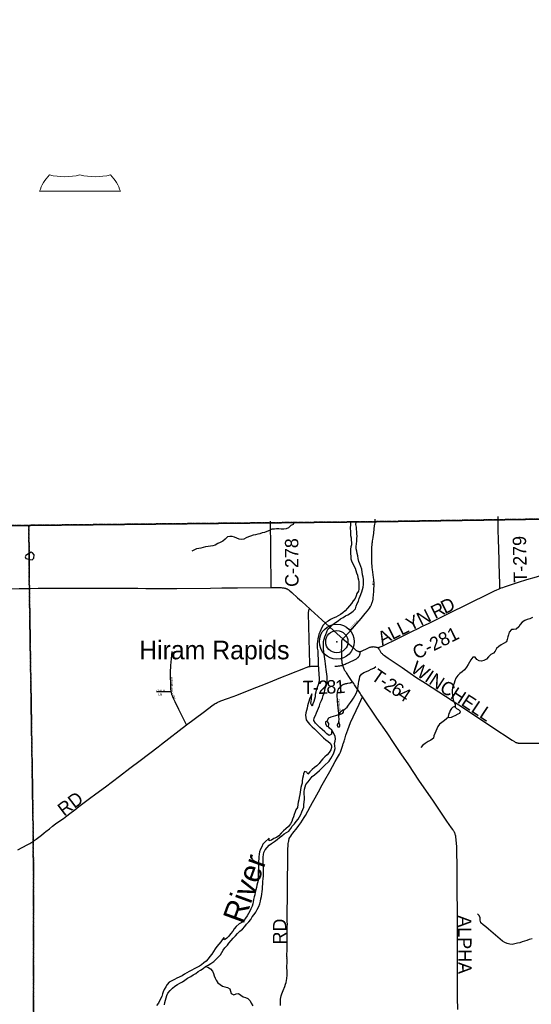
# Model space of a CAD drawing. Header units: feet. Extents: x 2113747 to 29971100, y 960708 to 6252803.
# Tile 210 of 258: x 2327776 to 2339271, y 1211320 to 1233432. Entities that reach past the tile are written whole.
import ezdxf

# ---------------------------------------------------------------- set-up
doc = ezdxf.new("R2010")
doc.units = ezdxf.units.FT
doc.header["$MEASUREMENT"] = 0
doc.linetypes.add('OhDOT_USTN3', pattern=[0.22, 0.165, -0.055])
for name, color, linetype in [('0_Xref', 7, 'Continuous'), ('GM_X_Adjacent_County', 251, 'OhDOT_USTN3'), ('GM_X_County', 251, 'OhDOT_USTN3'), ('GM_X_County_Road', 3, 'Continuous'), ('GM_X_County_Road_Text', 3, 'Continuous'), ('GM_X_Interstate_Shield', 7, 'Continuous'), ('GM_X_Major_River', 5, 'Continuous'), ('GM_X_Major_River_Text', 5, 'Continuous'), ('GM_X_Minor_Lake', 5, 'Continuous'), ('GM_X_Minor_River', 5, 'Continuous'), ('GM_X_State_Shield', 7, 'Continuous'), ('GM_X_Township', 7, 'OhDOT_USTN3'), ('GM_X_Township_Road', 4, 'Continuous'), ('GM_X_Township_Road_Text', 4, 'Continuous'), ('GM_X_Township_Subdivision', 4, 'Continuous'), ('GM_X_Township_Subdivision_Text', 4, 'Continuous'), ('GM_X_Unincorporated', 1, 'Continuous'), ('GM_X_Unincorporated_Location', 2, 'Continuous'), ('GM_X_Unincorporated_Text', 7, 'Continuous')]:
    doc.layers.add(name, color=color, linetype=linetype)
doc.styles.add('Styledgn030', font='dgn030.shx')
doc.styles.add('Styledgn031', font='dgn031.shx')

# ---------------------------------------------------------------- blocks, each defined once
blk = doc.blocks.new('DGN_COMPLEXSHAPE24')
at = {"layer": 'GM_X_Interstate_Shield', "color": 1, "linetype": 'Continuous', "lineweight": 0}
for p, q in [((2238977, 1223843), (2238977, 1223843)), ((2239662, 1223843), (2239662, 1223843)), ((2240347, 1223843), (2240347, 1223843)), ((2240569, 1223476), (2238756, 1223476)), ((2238756, 1223476), (2238756, 1223476))]:
    blk.add_line(p, q, dxfattribs=at)
for centre, start_param, end_param in [((2239897, 1223261), 2.47259, 2.911027), ((2239320, 1224740), 4.415841, 5.008937), ((2240005, 1224740), 4.415841, 5.008937), ((2239428, 1223261), 0.230566, 0.669003)]:
    blk.add_ellipse(centre, major_axis=(1172, 0), ratio=0.8, start_param=start_param, end_param=end_param, dxfattribs=at)
blk = doc.blocks.new('M1-H5_310')
at = {"layer": 'GM_X_State_Shield', "color": 7, "linetype": 'Continuous', "lineweight": 13}
blk.add_blockref('DGN_COMPLEXSHAPE24', (-2252129, -1112943), dxfattribs=at)
blk = doc.blocks.new('Unicorp37')
at = {"layer": 'GM_X_Unincorporated'}
for radius in [393, 249]:
    blk.add_circle((0, 0), radius, dxfattribs=at)
blk = doc.blocks.new('POR')
at = {"layer": 'GM_X_Adjacent_County', "flags": 128}
blk.add_lwpolyline([(2351052, 1329594), (2350879, 1334708), (2350792, 1338454), (2350668, 1343782), (2350610, 1346277), (2350532, 1349652), (2350399, 1355339), (2350380, 1356156), (2355988, 1356270), (2362156, 1356413), (2364414, 1356333), (2367820, 1356544), (2373683, 1356692), (2373929, 1356688), (2374041, 1356698), (2374297, 1356706), (2374557, 1356715), (2374611, 1356721), (2377535, 1356798), (2377674, 1350903), (2377693, 1350175), (2377735, 1349029), (2377727, 1347899), (2377725, 1347726), (2377787, 1343505), (2377836, 1339123), (2378017, 1330260), (2378023, 1327034), (2378033, 1326391), (2378043, 1325696), (2378197, 1317523), (2378303, 1312083), (2378402, 1304573), (2378434, 1301944), (2378438, 1301599), (2378501, 1296323), (2378561, 1291324), (2378588, 1289004), (2378621, 1286248), (2378649, 1283902), (2378676, 1281682), (2378707, 1279034), (2378754, 1276290), (2378873, 1270911), (2378866, 1269735), (2378972, 1263471), (2379228, 1251500), (2379253, 1249553), (2379296, 1246319), (2379404, 1237933), (2379428, 1236058), (2379498, 1231510), (2379605, 1226364), (2379690, 1223029), (2374472, 1222924), (2372194, 1222881), (2369645, 1222836), (2365829, 1222755), (2364180, 1222723), (2358764, 1222568), (2356858, 1222526), (2353397, 1222451), (2350843, 1222395), (2349300, 1222361), (2344324, 1222288), (2343737, 1222286), (2341239, 1222245), (2338510, 1222201), (2335682, 1222157), (2333341, 1222133), (2327982, 1222076), (2326584, 1222061), (2319071, 1221920), (2315600, 1221874), (2313088, 1221841), (2308426, 1221766), (2303374, 1221676), (2299175, 1221609), (2298613, 1221605), (2295595, 1221591), (2294724, 1221588), (2291838, 1221592), (2289133, 1221589), (2288155, 1221588), (2287634, 1221587), (2287284, 1221586), (2279436, 1221567), (2276584, 1221584), (2274226, 1221624), (2272941, 1221646), (2272892, 1224958), (2272866, 1226650), (2272826, 1229297), (2272742, 1235619), (2272726, 1236335), (2272653, 1239712), (2272622, 1242715), (2272608, 1245574), (2272603, 1246466), (2272594, 1248305), (2272592, 1248752), (2272590, 1249141), (2272589, 1249331), (2273862, 1249362), (2276805, 1249432), (2277390, 1249446), (2277328, 1250381), (2277211, 1252110), (2277171, 1252707), (2276903, 1256950), (2274507, 1256901), (2272767, 1256889), (2272604, 1256898), (2272557, 1259612), (2272556, 1260536), (2272556, 1262103), (2272569, 1262896), (2272555, 1264930), (2272507, 1273183), (2272471, 1276565), (2272465, 1277200), (2272455, 1278617), (2272446, 1280038), (2272428, 1282835), (2272420, 1284105), (2272413, 1285151), (2272362, 1289611), (2272348, 1290511), (2272340, 1292585), (2272240, 1297398), (2272203, 1299771), (2272161, 1302392), (2279883, 1302541), (2283687, 1302615), (2294075, 1302763), (2295568, 1302772), (2298199, 1302788), (2298196, 1305189), (2298196, 1305529), (2298188, 1311966), (2298187, 1312321), (2298208, 1319400), (2298174, 1322862), (2298177, 1328362), (2298177, 1328633), (2299094, 1328650), (2302358, 1328712), (2307027, 1328846), (2308136, 1328857), (2310412, 1328865), (2312316, 1328941), (2312728, 1328943), (2313244, 1328952), (2315940, 1328993), (2319296, 1329027), (2324555, 1329127), (2326471, 1329162), (2329806, 1329195), (2329825, 1329214), (2329835, 1329221), (2329851, 1329224), (2329869, 1329225), (2330942, 1329244), (2332564, 1329274), (2338225, 1329379), (2338797, 1329389), (2339341, 1329399), (2340797, 1329426), (2342861, 1329465), (2347906, 1329546), (2351052, 1329594)], dxfattribs=at)
at = {"layer": 'GM_X_County', "flags": 128}
blk.add_lwpolyline([(2353397, 1222451), (2356858, 1222526), (2358764, 1222568), (2364180, 1222723), (2365829, 1222755), (2369645, 1222836), (2372194, 1222881), (2374472, 1222924), (2379690, 1223029), (2379735, 1219826), (2379742, 1219374), (2379833, 1216178), (2380014, 1209139), (2380003, 1203413), (2380022, 1202249), (2380179, 1195356), (2380181, 1194352), (2380359, 1187412), (2380412, 1186569), (2380419, 1184193), (2380463, 1181823), (2380682, 1170163), (2380746, 1166807), (2380771, 1165044), (2380824, 1161382), (2380824, 1161039), (2380878, 1157552), (2380892, 1156694), (2381026, 1152330), (2381034, 1152023), (2381158, 1145150), (2381235, 1140057), (2381269, 1137568), (2381334, 1132856), (2381336, 1132676), (2381343, 1132210), (2381380, 1130882), (2381388, 1130504), (2381409, 1129491), (2381422, 1128859), (2381524, 1123853), (2381544, 1122872), (2381624, 1118858), (2381679, 1116097), (2382044, 1104151), (2382074, 1096083), (2382125, 1091787), (2380307, 1091766), (2379221, 1091753), (2378988, 1091751), (2374063, 1091696), (2368829, 1091637), (2365146, 1091594), (2364291, 1091584), (2363494, 1091575), (2360811, 1091544), (2360599, 1091542), (2358848, 1091522), (2355371, 1091477), (2352195, 1091435), (2348514, 1091386), (2345661, 1091348), (2342697, 1091308), (2341799, 1091296), (2335157, 1091206), (2333216, 1091180), (2331837, 1091161), (2328725, 1091118), (2328615, 1091117), (2326938, 1091094), (2326732, 1091091), (2324108, 1091056), (2318107, 1090974), (2313863, 1090917), (2307056, 1090903), (2301402, 1090840), (2299895, 1090831), (2299145, 1090827), (2298147, 1090820), (2294565, 1090800), (2294190, 1090795), (2291695, 1090779), (2287536, 1090733), (2283974, 1090692), (2281184, 1090660), (2280571, 1090646), (2279737, 1090638), (2276111, 1090564), (2275965, 1090561), (2275354, 1090544), (2275300, 1090545), (2274067, 1090515), (2274049, 1092053), (2274045, 1093010), (2274019, 1094549), (2274003, 1096382), (2273944, 1101977), (2273923, 1103969), (2273928, 1105260), (2273895, 1107881), (2273890, 1108659), (2273892, 1109492), (2273890, 1109708), (2273889, 1109866), (2273885, 1110318), (2273884, 1110420), (2273881, 1110748), (2273878, 1111173), (2273872, 1111794), (2273868, 1112294), (2273861, 1113069), (2273860, 1113281), (2273857, 1113575), (2273857, 1113636), (2273852, 1114201), (2273851, 1114281), (2273848, 1114656), (2273845, 1115019), (2273878, 1116829), (2273877, 1118817), (2273859, 1119170), (2273866, 1121327), (2273809, 1124393), (2273800, 1125028), (2273794, 1125938), (2273794, 1126045), (2273791, 1126395), (2273784, 1127599), (2273782, 1127896), (2273782, 1128013), (2273776, 1128908), (2273762, 1131307), (2273735, 1134958), (2273727, 1137672), (2273708, 1143906), (2273707, 1144117), (2273652, 1147706), (2273648, 1148193), (2273645, 1148717), (2273636, 1149823), (2273632, 1150488), (2273596, 1155295), (2273585, 1158808), (2273560, 1160546), (2273539, 1163372), (2273486, 1167056), (2273465, 1168621), (2273462, 1168895), (2273426, 1173044), (2273428, 1173104), (2273415, 1174720), (2273392, 1176176), (2273394, 1176620), (2273384, 1177023), (2273358, 1177776), (2273351, 1179125), (2273359, 1179654), (2273321, 1182083), (2273216, 1187364), (2273164, 1190519), (2273176, 1191453), (2273228, 1192712), (2273152, 1195400), (2273193, 1198453), (2273071, 1206556), (2272991, 1215563), (2272975, 1216501), (2272977, 1217406), (2272968, 1218487), (2272962, 1219225), (2272959, 1219527), (2272955, 1219996), (2272952, 1220381), (2272949, 1220734), (2272946, 1221095), (2272941, 1221646), (2274226, 1221624), (2276584, 1221584), (2279436, 1221567), (2287284, 1221586), (2287634, 1221587), (2288155, 1221588), (2289133, 1221589), (2291838, 1221592), (2294724, 1221588), (2295595, 1221591), (2298613, 1221605), (2299175, 1221609), (2303374, 1221676), (2308426, 1221766), (2313088, 1221841), (2315600, 1221874), (2319071, 1221920), (2326584, 1222061), (2327982, 1222076), (2333341, 1222133), (2335682, 1222157), (2338510, 1222201), (2341239, 1222245), (2343737, 1222286), (2344324, 1222288), (2349300, 1222361), (2350843, 1222395), (2353397, 1222451)], dxfattribs=at)
at = {"layer": 'GM_X_County_Road', "flags": 128}
for points in [[(2333426, 1220681), (2333426, 1220700), (2333423, 1220919), (2333419, 1221276), (2333417, 1221495), (2333416, 1221739), (2333413, 1221990), (2333410, 1222168)], [(2338564, 1220659), (2338595, 1220672), (2338628, 1220684), (2338671, 1220697), (2338984, 1220797), (2339172, 1220857), (2339385, 1220922), (2339654, 1221008), (2340019, 1221124), (2340100, 1221150), (2340874, 1221397), (2341252, 1221520)], [(2326334, 1220631), (2326368, 1220632), (2326675, 1220637), (2327472, 1220650), (2327761, 1220658), (2327993, 1220660)], [(2327993, 1220660), (2328191, 1220663), (2328308, 1220663), (2328413, 1220662), (2328597, 1220663), (2328796, 1220663), (2329448, 1220664), (2329630, 1220664), (2330106, 1220663), (2330350, 1220662), (2330428, 1220662), (2330611, 1220661), (2331304, 1220661), (2332065, 1220667), (2332320, 1220670), (2332668, 1220673), (2333426, 1220681)], [(2333426, 1220681), (2333589, 1220679), (2333628, 1220678), (2333650, 1220678), (2333671, 1220676), (2333683, 1220675), (2333697, 1220673), (2333712, 1220671), (2333724, 1220668), (2333733, 1220666), (2333740, 1220664), (2333749, 1220662), (2333759, 1220658), (2333767, 1220656), (2333771, 1220654), (2333780, 1220650), (2333784, 1220648), (2333792, 1220644), (2333798, 1220641), (2333802, 1220638), (2333810, 1220633), (2333817, 1220628), (2333830, 1220618), (2333847, 1220605), (2333890, 1220567), (2334020, 1220450), (2334107, 1220370), (2334219, 1220269), (2334288, 1220207)], [(2335830, 1219334), (2335837, 1219334), (2335843, 1219335), (2335849, 1219337), (2335860, 1219340), (2335874, 1219345), (2335894, 1219353), (2335922, 1219365), (2335950, 1219378), (2335998, 1219401), (2336215, 1219507), (2336315, 1219556), (2336613, 1219705), (2336717, 1219755), (2336826, 1219809), (2336976, 1219883), (2337588, 1220183), (2337673, 1220226), (2337835, 1220306), (2338338, 1220553), (2338445, 1220604), (2338496, 1220629), (2338533, 1220646), (2338564, 1220659)], [(2334288, 1220207), (2334318, 1220179), (2334565, 1219956), (2334905, 1219642), (2335037, 1219530)], [(2335033, 1218938), (2335028, 1218958), (2335024, 1218981), (2335020, 1219005), (2335018, 1219025), (2335016, 1219045), (2335016, 1219055), (2335015, 1219075), (2335010, 1219211), (2335010, 1219246), (2335009, 1219280), (2335010, 1219327), (2335014, 1219450), (2335014, 1219462), (2335015, 1219473), (2335016, 1219481), (2335017, 1219488), (2335018, 1219493), (2335019, 1219498), (2335021, 1219504), (2335022, 1219508), (2335025, 1219514), (2335027, 1219517), (2335028, 1219519), (2335030, 1219522), (2335034, 1219526), (2335037, 1219530)], [(2335037, 1219530), (2335117, 1219459), (2335272, 1219323), (2335295, 1219303), (2335311, 1219289), (2335321, 1219282), (2335331, 1219274), (2335341, 1219268), (2335353, 1219261), (2335360, 1219257), (2335370, 1219252), (2335382, 1219248), (2335387, 1219246), (2335394, 1219245), (2335401, 1219244), (2335406, 1219243), (2335409, 1219243), (2335413, 1219243), (2335416, 1219243), (2335419, 1219243), (2335422, 1219243), (2335427, 1219243)], [(2335427, 1219243), (2335433, 1219244), (2335436, 1219245), (2335439, 1219246), (2335444, 1219247), (2335455, 1219251), (2335468, 1219257), (2335485, 1219264), (2335501, 1219272), (2335518, 1219280), (2335536, 1219288), (2335596, 1219317), (2335628, 1219331), (2335643, 1219337), (2335656, 1219341), (2335669, 1219345), (2335677, 1219347), (2335683, 1219349), (2335690, 1219350), (2335696, 1219351), (2335702, 1219351), (2335709, 1219351), (2335717, 1219352), (2335729, 1219351), (2335744, 1219350), (2335755, 1219349), (2335766, 1219347), (2335776, 1219344), (2335797, 1219338), (2335806, 1219336), (2335814, 1219334), (2335822, 1219334), (2335830, 1219334)], [(2335254, 1218559), (2335249, 1218567), (2335184, 1218660), (2335115, 1218763), (2335109, 1218771), (2335101, 1218784), (2335090, 1218803), (2335083, 1218815), (2335077, 1218826), (2335072, 1218835), (2335066, 1218848), (2335057, 1218870), (2335049, 1218889), (2335045, 1218898), (2335040, 1218913), (2335033, 1218938)], [(2335478, 1218222), (2335442, 1218280), (2335424, 1218308), (2335301, 1218493), (2335280, 1218522), (2335254, 1218559)], [(2333638, 1211290), (2333637, 1211384), (2333639, 1211439), (2333643, 1211475), (2333651, 1211509), (2333666, 1211555), (2333694, 1211628), (2333733, 1211722), (2333751, 1211772), (2333763, 1211813), (2333772, 1211855), (2333777, 1211901), (2333782, 1211974), (2333783, 1212046), (2333781, 1212160), (2333782, 1212270), (2333782, 1212308), (2333782, 1212334), (2333781, 1212353), (2333782, 1212379), (2333781, 1212388), (2333780, 1212407), (2333780, 1212423), (2333783, 1212541), (2333783, 1212652), (2333783, 1212695), (2333783, 1212721), (2333783, 1212737), (2333784, 1212806), (2333785, 1212846), (2333785, 1212878), (2333785, 1212904), (2333785, 1212912), (2333784, 1212940), (2333784, 1212946), (2333785, 1212953), (2333787, 1212979), (2333787, 1213025), (2333788, 1213067), (2333790, 1213116), (2333787, 1213179), (2333786, 1213201), (2333786, 1213234), (2333787, 1213254), (2333786, 1213283), (2333787, 1213306), (2333788, 1213375), (2333787, 1213457), (2333790, 1213660), (2333790, 1213689), (2333790, 1213697), (2333790, 1213710), (2333791, 1213733), (2333793, 1213834), (2333793, 1213897), (2333793, 1213939), (2333793, 1213959), (2333794, 1214001), (2333796, 1214122), (2333796, 1214201), (2333796, 1214280), (2333796, 1214296), (2333797, 1214335), (2333797, 1214351), (2333797, 1214403), (2333797, 1214409), (2333798, 1214437), (2333798, 1214462), (2333799, 1214465), (2333799, 1214478), (2333799, 1214496), (2333799, 1214509), (2333799, 1214535), (2333799, 1214581), (2333799, 1214613), (2333799, 1214636), (2333801, 1214715), (2333803, 1214777), (2333803, 1214810), (2333805, 1214879), (2333809, 1214924), (2333817, 1214972), (2333819, 1214985), (2333820, 1214991), (2333825, 1215013), (2333827, 1215025), (2333832, 1215042), (2333843, 1215064), (2333864, 1215097), (2333888, 1215131), (2333914, 1215164), (2333943, 1215200), (2333980, 1215246), (2334031, 1215313), (2334048, 1215337), (2334090, 1215396), (2334169, 1215516), (2334196, 1215560), (2334253, 1215660), (2334311, 1215767), (2334357, 1215850), (2334415, 1215957), (2334488, 1216093), (2334575, 1216251), (2334633, 1216354), (2334742, 1216548), (2334866, 1216772), (2334918, 1216863), (2334960, 1216937), (2334980, 1216979), (2334999, 1217028), (2335021, 1217097), (2335029, 1217118), (2335035, 1217137), (2335047, 1217174), (2335051, 1217186), (2335064, 1217230), (2335073, 1217257), (2335079, 1217276), (2335107, 1217361), (2335147, 1217481), (2335176, 1217566), (2335210, 1217647), (2335270, 1217776), (2335404, 1218058), (2335478, 1218222)]]:
    blk.add_lwpolyline(points, dxfattribs=at)
at = {"layer": 'GM_X_Major_River'}
blk.add_line((2335333, 1222156), (2335205, 1222155), dxfattribs=at)
at = {"layer": 'GM_X_Major_River', "flags": 128}
for points in [[(2335205, 1222155), (2335207, 1222110), (2335203, 1222001), (2335207, 1221951), (2335210, 1221901), (2335208, 1221851), (2335220, 1221797), (2335222, 1221744), (2335227, 1221692), (2335229, 1221642), (2335217, 1221590), (2335211, 1221538), (2335209, 1221487), (2335210, 1221435), (2335214, 1221381), (2335216, 1221327), (2335230, 1221277), (2335255, 1221227), (2335311, 1221115), (2335328, 1221063), (2335346, 1221010), (2335362, 1220960), (2335374, 1220906), (2335389, 1220856), (2335399, 1220806), (2335397, 1220754), (2335393, 1220700), (2335392, 1220645), (2335386, 1220595), (2335354, 1220543), (2335338, 1220493), (2335314, 1220434), (2335269, 1220378), (2335231, 1220323), (2335185, 1220265), (2335143, 1220213), (2335091, 1220160), (2335035, 1220108), (2334983, 1220073), (2334931, 1220043), (2334879, 1220017), (2334821, 1219992), (2334761, 1219964), (2334710, 1219927), (2334652, 1219891), (2334594, 1219838), (2334564, 1219784), (2334542, 1219732), (2334516, 1219680), (2334498, 1219629), (2334489, 1219577), (2334473, 1219525), (2334467, 1219471), (2334457, 1219420), (2334458, 1219368), (2334461, 1219321), (2334472, 1219256), (2334474, 1219198), (2334473, 1219145), (2334483, 1219093), (2334479, 1219039), (2334479, 1218983), (2334484, 1218933), (2334488, 1218871), (2334492, 1218814), (2334496, 1218764), (2334499, 1218712), (2334503, 1218658), (2334501, 1218596), (2334493, 1218545), (2334480, 1218495), (2334460, 1218435), (2334440, 1218379), (2334430, 1218328), (2334418, 1218276), (2334411, 1218226), (2334397, 1218172), (2334381, 1218121), (2334361, 1218071), (2334348, 1218019), (2334319, 1218075), (2334323, 1218125), (2334329, 1218175), (2334337, 1218291), (2334287, 1218175), (2334271, 1218123), (2334257, 1218073), (2334245, 1218022), (2334234, 1217972), (2334216, 1217920), (2334202, 1217866), (2334196, 1217811), (2334202, 1217759), (2334215, 1217709), (2334249, 1217653), (2334293, 1217601), (2334346, 1217551), (2334396, 1217505), (2334446, 1217461), (2334499, 1217406), (2334551, 1217360)], [(2335503, 1220808), (2335503, 1220861), (2335495, 1220913), (2335480, 1220967), (2335460, 1221091), (2335441, 1221149), (2335415, 1221209), (2335393, 1221264), (2335378, 1221332), (2335370, 1221390), (2335360, 1221444), (2335350, 1221496), (2335339, 1221546), (2335335, 1221602), (2335345, 1221663), (2335349, 1221723), (2335350, 1221781), (2335356, 1221831), (2335354, 1221884), (2335352, 1221934), (2335343, 1221988), (2335345, 1222038), (2335331, 1222094), (2335333, 1222144), (2335333, 1222156)], [(2334096, 1215583), (2334118, 1215642), (2334138, 1215694), (2334158, 1215748), (2334163, 1215804), (2334167, 1215863), (2334175, 1215929), (2334171, 1215983), (2334164, 1216039), (2334170, 1216091), (2334176, 1216148), (2334192, 1216204), (2334205, 1216256), (2334259, 1216319), (2334303, 1216375), (2334345, 1216433), (2334397, 1216476), (2334508, 1216573), (2334566, 1216625), (2334618, 1216672), (2334726, 1216781), (2334770, 1216837), (2334800, 1216893), (2334823, 1216948), (2334849, 1217010), (2334863, 1217062), (2334855, 1217124), (2334850, 1217174), (2334862, 1217229), (2334868, 1217281), (2334860, 1217331), (2334824, 1217419), (2334792, 1217476), (2334781, 1217433), (2334783, 1217383), (2334729, 1217359), (2334679, 1217394), (2334629, 1217438), (2334574, 1217488), (2334522, 1217538), (2334472, 1217582), (2334425, 1217636), (2334385, 1217692), (2334395, 1217752), (2334423, 1217809), (2334444, 1217865), (2334464, 1217915), (2334490, 1217969), (2334510, 1218026), (2334526, 1218080), (2334553, 1218142), (2334577, 1218197), (2334595, 1218253), (2334613, 1218311), (2334631, 1218364), (2334642, 1218420), (2334664, 1218470), (2334680, 1218524), (2334684, 1218577), (2334685, 1218629), (2334683, 1218679), (2334673, 1218737), (2334667, 1218787), (2334658, 1218841), (2334656, 1218900), (2334648, 1218966), (2334642, 1219026), (2334635, 1219082), (2334623, 1219132), (2334613, 1219184), (2334606, 1219240), (2334604, 1219299), (2334602, 1219353), (2334600, 1219411), (2334605, 1219469), (2334615, 1219519), (2334629, 1219574), (2334651, 1219628), (2334673, 1219684), (2334698, 1219743), (2334758, 1219795), (2334814, 1219848), (2334870, 1219896), (2334928, 1219933), (2334986, 1219973), (2335042, 1220009), (2335094, 1220044), (2335150, 1220070), (2335210, 1220105), (2335268, 1220147), (2335318, 1220199), (2335339, 1220258), (2335357, 1220318), (2335385, 1220376), (2335405, 1220431), (2335424, 1220487), (2335464, 1220582), (2335476, 1220634), (2335492, 1220690), (2335503, 1220748), (2335503, 1220808)], [(2334551, 1217360), (2334601, 1217308), (2334652, 1217260), (2334704, 1217224), (2334754, 1217186), (2334780, 1217134), (2334783, 1217084), (2334767, 1217032), (2334727, 1216975), (2334685, 1216925), (2334635, 1216874), (2334583, 1216830), (2334542, 1216780), (2334506, 1216729), (2334454, 1216679), (2334402, 1216640), (2334350, 1216594), (2334296, 1216538), (2334250, 1216485), (2334226, 1216535), (2334176, 1216545), (2334152, 1216495), (2334144, 1216442), (2334133, 1216392), (2334121, 1216340), (2334119, 1216290), (2334111, 1216240), (2334093, 1216187), (2334084, 1216137), (2334078, 1216085), (2334072, 1216031), (2334058, 1215962), (2334045, 1215912), (2334033, 1215858), (2334023, 1215808), (2334019, 1215743), (2333982, 1215689), (2333968, 1215639), (2333946, 1215584), (2333926, 1215532), (2333908, 1215476), (2333893, 1215426), (2333861, 1215371), (2333813, 1215315), (2333757, 1215264), (2333705, 1215216), (2333649, 1215164), (2333597, 1215107), (2333544, 1215069), (2333486, 1215040), (2333434, 1215006), (2333384, 1214994), (2333378, 1215053), (2333281, 1214965), (2333242, 1214913), (2333214, 1214858), (2333186, 1214802), (2333166, 1214744), (2333157, 1214689), (2333151, 1214635), (2333147, 1214585), (2333143, 1214531), (2333137, 1214479), (2333138, 1214424), (2333138, 1214372), (2333134, 1214320), (2333135, 1214212), (2333131, 1214157), (2333137, 1214103), (2333121, 1214047), (2333106, 1213993), (2333098, 1213943), (2333082, 1213888), (2333070, 1213836), (2333059, 1213782), (2333041, 1213730), (2333027, 1213675), (2333021, 1213625), (2333011, 1213573), (2332998, 1213521), (2332970, 1213464), (2332950, 1213410), (2332916, 1213358), (2332884, 1213307), (2332849, 1213255), (2332819, 1213203), (2332765, 1213160), (2332709, 1213126), (2332643, 1213067), (2332591, 1213013), (2332561, 1212963), (2332510, 1212906), (2332476, 1212854), (2332432, 1212803), (2332380, 1212765), (2332366, 1212823), (2332294, 1212720), (2332250, 1212668), (2332208, 1212618), (2332168, 1212565), (2332133, 1212509)], [(2331030, 1211307), (2331040, 1211360), (2331052, 1211412), (2331067, 1211466), (2331085, 1211516), (2331107, 1211569), (2331159, 1211631), (2331211, 1211683), (2331263, 1211724), (2331318, 1211762), (2331376, 1211797), (2331430, 1211827), (2331484, 1211863), (2331548, 1211906), (2331622, 1211948), (2331674, 1211983), (2331730, 1212015), (2331786, 1212054), (2331840, 1212090), (2331898, 1212128), (2331954, 1212167), (2332014, 1212199), (2332074, 1212238), (2332136, 1212282), (2332190, 1212331), (2332245, 1212383), (2332287, 1212433), (2332319, 1212486), (2332349, 1212536), (2332387, 1212588), (2332441, 1212645), (2332474, 1212695), (2332524, 1212752), (2332572, 1212804), (2332624, 1212859), (2332670, 1212911), (2332724, 1212963), (2332778, 1213006), (2332831, 1213068), (2332871, 1213121), (2332921, 1213171), (2332967, 1213226), (2333001, 1213286), (2333041, 1213338), (2333080, 1213393), (2333114, 1213451), (2333148, 1213513), (2333174, 1213576), (2333187, 1213638), (2333195, 1213690), (2333205, 1213740), (2333213, 1213797), (2333223, 1213853), (2333228, 1213909), (2333234, 1213959), (2333236, 1214022), (2333238, 1214078), (2333243, 1214140), (2333251, 1214206), (2333253, 1214256), (2333250, 1214309), (2333250, 1214419), (2333248, 1214473), (2333243, 1214525), (2333243, 1214628), (2333251, 1214682), (2333263, 1214732), (2333290, 1214786), (2333336, 1214845), (2333378, 1214895), (2333432, 1214932), (2333500, 1214976), (2333562, 1215019), (2333614, 1215065), (2333668, 1215107), (2333719, 1215150), (2333771, 1215178), (2333823, 1215211), (2333871, 1215267), (2333899, 1215317), (2333949, 1215370), (2333991, 1215426), (2334029, 1215477), (2334064, 1215529), (2334096, 1215583)], [(2332133, 1212509), (2332089, 1212444), (2332047, 1212394), (2332007, 1212340), (2331967, 1212289), (2331915, 1212249), (2331864, 1212207), (2331812, 1212176), (2331754, 1212146), (2331694, 1212115), (2331640, 1212089), (2331586, 1212057), (2331534, 1212026), (2331478, 1211996), (2331424, 1211963), (2331308, 1211905), (2331252, 1211878), (2331196, 1211850), (2331134, 1211816), (2331086, 1211763), (2331058, 1211711), (2331020, 1211654), (2331001, 1211604), (2330985, 1211552), (2330967, 1211498), (2330919, 1211397), (2330896, 1211345), (2330852, 1211292)]]:
    blk.add_lwpolyline(points, dxfattribs=at)
at = {"layer": 'GM_X_Minor_Lake'}
for p, q in [((2328008, 1221308), (2328054, 1221304)), ((2337639, 1217930), (2337594, 1217957)), ((2335007, 1217845), (2335036, 1217856)), ((2334650, 1217616), (2334678, 1217565))]:
    blk.add_line(p, q, dxfattribs=at)
at = {"layer": 'GM_X_Minor_Lake', "flags": 128}
for points in [[(2328054, 1221304), (2328092, 1221340), (2328098, 1221413), (2328065, 1221461), (2328031, 1221477), (2327911, 1221402), (2327899, 1221367), (2327912, 1221331), (2327948, 1221324), (2328008, 1221308)], [(2335036, 1217856), (2335054, 1217882), (2335057, 1217932), (2335033, 1217926), (2334999, 1217898), (2334979, 1217880), (2334950, 1217847), (2334948, 1217827), (2334966, 1217827), (2334998, 1217840), (2335007, 1217845)], [(2337594, 1217957), (2337584, 1217967), (2337550, 1217997), (2337528, 1218001), (2337502, 1217985), (2337474, 1217960), (2337448, 1217920), (2337430, 1217876), (2337418, 1217848), (2337399, 1217787), (2337409, 1217765), (2337443, 1217762), (2337475, 1217772), (2337521, 1217788), (2337561, 1217806), (2337625, 1217845), (2337663, 1217861), (2337679, 1217895), (2337659, 1217919), (2337639, 1217930)], [(2334678, 1217565), (2334696, 1217559), (2334714, 1217567), (2334724, 1217599), (2334718, 1217625), (2334700, 1217657), (2334680, 1217673), (2334648, 1217661), (2334644, 1217641), (2334650, 1217616)]]:
    blk.add_lwpolyline(points, dxfattribs=at)
at = {"layer": 'GM_X_Minor_River', "flags": 128}
for points in [[(2333946, 1222147), (2333918, 1222097), (2333864, 1222071), (2333812, 1222024), (2333760, 1221996), (2333708, 1221988), (2333654, 1221987), (2333600, 1221995), (2333548, 1221995), (2333498, 1221993), (2333442, 1221988), (2333390, 1221960), (2333332, 1221935), (2333278, 1221919), (2333226, 1221907), (2333174, 1221889), (2333123, 1221876), (2333071, 1221860), (2333019, 1221852), (2332965, 1221835), (2332913, 1221821), (2332861, 1221795), (2332809, 1221764), (2332757, 1221756), (2332707, 1221768), (2332655, 1221790), (2332605, 1221813), (2332551, 1221827), (2332498, 1221829), (2332448, 1221817), (2332393, 1221768), (2332339, 1221724), (2332281, 1221689), (2332225, 1221669), (2332169, 1221632), (2332117, 1221616), (2332063, 1221606), (2332007, 1221600), (2331952, 1221593), (2331900, 1221577), (2331848, 1221567), (2331798, 1221554), (2331746, 1221546), (2331692, 1221520), (2331640, 1221495)], [(2339296, 1220003), (2339236, 1219976), (2339176, 1219958), (2339122, 1219938), (2339062, 1219901), (2339017, 1219851), (2338987, 1219796), (2338933, 1219744), (2338873, 1219738), (2338823, 1219735), (2338771, 1219675), (2338755, 1219621), (2338741, 1219570), (2338731, 1219514), (2338712, 1219460), (2338648, 1219421), (2338594, 1219395), (2338540, 1219359), (2338492, 1219308), (2338462, 1219252), (2338418, 1219202), (2338362, 1219173), (2338308, 1219125), (2338267, 1219072), (2338207, 1219040), (2338151, 1219026), (2338100, 1219031), (2338050, 1219065), (2338012, 1219117), (2337958, 1219113), (2337914, 1219058), (2337882, 1219006), (2337850, 1218948), (2337816, 1218891), (2337769, 1218835), (2337717, 1218789), (2337665, 1218752), (2337617, 1218702), (2337575, 1218647), (2337553, 1218587), (2337534, 1218535), (2337516, 1218478), (2337502, 1218428), (2337494, 1218378), (2337496, 1218320), (2337501, 1218264), (2337505, 1218213), (2337517, 1218161)], [(2335057, 1217932), (2335131, 1217991), (2335165, 1218041), (2335209, 1218096), (2335245, 1218148), (2335279, 1218198), (2335334, 1218299), (2335356, 1218357), (2335372, 1218411), (2335384, 1218462), (2335385, 1218516), (2335395, 1218574), (2335407, 1218628), (2335421, 1218685), (2335456, 1218737), (2335510, 1218769), (2335568, 1218794), (2335620, 1218820), (2335674, 1218846), (2335730, 1218869), (2335774, 1218903)], [(2337517, 1218161), (2337533, 1218111), (2337556, 1218061), (2337560, 1217989)], [(2334680, 1217673), (2334719, 1217752), (2334771, 1217778), (2334824, 1217790), (2334878, 1217805), (2334948, 1217827)], [(2337409, 1217765), (2337317, 1217693), (2337261, 1217648), (2337209, 1217610), (2337173, 1217560), (2337145, 1217507), (2337122, 1217457), (2337102, 1217405), (2337084, 1217350), (2337070, 1217300), (2337012, 1217252), (2336952, 1217219), (2336888, 1217175), (2336835, 1217138), (2336785, 1217088)], [(2334792, 1217476), (2334733, 1217523), (2334705, 1217563)], [(2339288, 1212792), (2339225, 1212774), (2339173, 1212755), (2339121, 1212735), (2339067, 1212721), (2339011, 1212702), (2338957, 1212696), (2338899, 1212676), (2338843, 1212663), (2338789, 1212669), (2338731, 1212687), (2338677, 1212711), (2338626, 1212736), (2338574, 1212780), (2338518, 1212826), (2338468, 1212872), (2338415, 1212918), (2338361, 1212966), (2338307, 1213008), (2338246, 1213060), (2338190, 1213103), (2338138, 1213149), (2338125, 1213206), (2338119, 1213264), (2338101, 1213314), (2338060, 1213354)], [(2331954, 1212167), (2332006, 1212157), (2332060, 1212115), (2332111, 1212061), (2332127, 1212011), (2332143, 1211959), (2332166, 1211909), (2332190, 1211859), (2332230, 1211805), (2332282, 1211765), (2332335, 1211731), (2332387, 1211710), (2332443, 1211698), (2332495, 1211668), (2332512, 1211616), (2332528, 1211566), (2332584, 1211536), (2332636, 1211558), (2332692, 1211561), (2332744, 1211523), (2332799, 1211491), (2332849, 1211471), (2332901, 1211453), (2332953, 1211397), (2332974, 1211345), (2333016, 1211287)]]:
    blk.add_lwpolyline(points, dxfattribs=at)
at = {"layer": 'GM_X_Township', "flags": 128}
for points in [[(2327982, 1222076), (2333341, 1222133), (2335682, 1222157), (2338510, 1222201), (2341239, 1222245), (2343737, 1222286), (2344324, 1222288), (2349300, 1222361), (2350843, 1222395), (2353397, 1222451), (2353508, 1216821), (2353654, 1209648), (2353657, 1209132), (2353645, 1208790), (2353781, 1202403), (2353792, 1201872), (2353808, 1201121), (2353821, 1200258), (2353819, 1199782), (2353831, 1199153), (2353829, 1198960), (2353833, 1198882), (2353851, 1197693), (2353876, 1196719), (2353880, 1196527), (2353885, 1196280), (2353892, 1195968), (2353908, 1195164), (2347306, 1195156), (2344005, 1195134), (2340985, 1195138), (2340041, 1195153), (2338450, 1195157), (2336454, 1195161), (2330756, 1195208), (2328175, 1195267), (2328172, 1197915), (2328164, 1198937), (2328116, 1204996), (2328088, 1208595), (2328082, 1214984), (2327993, 1220659), (2327982, 1222076)], [(2298613, 1221605), (2299175, 1221609), (2303374, 1221676), (2308426, 1221766), (2313088, 1221841), (2315600, 1221874), (2319071, 1221920), (2326584, 1222061), (2327982, 1222076), (2327993, 1220659), (2328082, 1214984), (2328088, 1208595), (2328116, 1204996), (2328164, 1198937), (2328172, 1197915), (2328175, 1195267), (2323786, 1195265), (2322464, 1195265), (2318542, 1195278), (2313388, 1195295), (2308630, 1195310), (2305509, 1195321), (2303165, 1195328), (2300042, 1195362), (2299324, 1195370), (2298810, 1195371), (2298781, 1199199), (2298741, 1204470), (2298731, 1210552), (2298731, 1210570), (2298734, 1210676), (2298677, 1215520), (2298674, 1215932), (2298639, 1217955), (2298613, 1221605)]]:
    blk.add_lwpolyline(points, dxfattribs=at)
at = {"layer": 'GM_X_Township_Road', "flags": 128}
for points in [[(2338564, 1220659), (2338561, 1220757), (2338548, 1221216), (2338538, 1221614), (2338536, 1221686), (2338533, 1221786), (2338529, 1221938), (2338524, 1222273)], [(2334297, 1218908), (2334295, 1218957), (2334267, 1220094), (2334267, 1220133), (2334269, 1220148), (2334271, 1220160), (2334275, 1220174), (2334280, 1220186), (2334288, 1220207)], [(2335033, 1218938), (2335064, 1218950), (2335086, 1218959), (2335112, 1218971), (2335157, 1218991), (2335326, 1219073), (2335341, 1219081), (2335349, 1219086), (2335361, 1219095), (2335366, 1219098), (2335373, 1219105), (2335378, 1219109), (2335386, 1219118), (2335390, 1219123), (2335396, 1219133), (2335402, 1219142), (2335410, 1219155), (2335416, 1219169), (2335421, 1219182), (2335423, 1219190), (2335426, 1219205), (2335427, 1219212), (2335427, 1219225), (2335427, 1219243)], [(2335830, 1219334), (2335838, 1219315), (2335848, 1219295), (2335856, 1219278), (2335864, 1219263), (2335873, 1219248), (2335881, 1219235), (2335890, 1219224), (2335900, 1219212), (2335908, 1219203), (2335916, 1219195), (2335926, 1219186), (2335936, 1219178), (2335948, 1219169), (2335973, 1219151), (2336003, 1219130), (2336058, 1219093), (2336299, 1218931), (2336371, 1218882), (2336678, 1218669), (2336893, 1218530), (2337789, 1217946), (2338381, 1217555), (2338844, 1217250), (2338891, 1217219), (2338899, 1217214), (2338905, 1217210), (2338910, 1217207), (2338923, 1217201), (2338929, 1217198), (2338936, 1217196), (2338943, 1217193), (2338951, 1217191), (2338957, 1217190), (2338967, 1217189), (2338972, 1217188), (2338978, 1217188), (2338988, 1217187), (2338997, 1217187), (2339009, 1217187), (2339020, 1217186), (2339035, 1217186), (2339092, 1217186), (2339204, 1217187), (2339718, 1217182)], [(2331897, 1217874), (2331929, 1217899), (2332091, 1218021), (2332142, 1218057), (2332167, 1218073), (2332188, 1218086), (2332212, 1218099), (2332244, 1218114), (2332268, 1218124), (2332294, 1218134), (2332447, 1218189), (2332572, 1218236), (2332652, 1218266), (2332966, 1218388), (2333338, 1218529), (2333679, 1218673), (2333835, 1218734), (2333925, 1218771), (2334083, 1218835), (2334173, 1218870), (2334215, 1218886), (2334231, 1218891), (2334249, 1218898), (2334260, 1218901), (2334274, 1218904), (2334285, 1218906), (2334297, 1218908)], [(2334297, 1218908), (2334303, 1218909), (2334326, 1218911), (2334352, 1218913), (2334394, 1218914)], [(2334394, 1218914), (2334475, 1218914)], [(2334854, 1218915), (2334878, 1218915), (2334889, 1218915), (2334909, 1218916), (2334918, 1218917), (2334938, 1218918), (2334951, 1218920), (2334958, 1218920), (2334970, 1218922), (2334988, 1218926), (2334999, 1218928), (2335013, 1218932), (2335033, 1218938)], [(2337623, 1211203), (2337612, 1211463), (2337609, 1211553), (2337610, 1211729), (2337612, 1212390), (2337613, 1212587), (2337613, 1212646), (2337614, 1212767), (2337614, 1212853), (2337612, 1213071), (2337610, 1213488), (2337607, 1213780), (2337605, 1214064), (2337606, 1214346), (2337597, 1214832), (2337595, 1214875), (2337591, 1214924), (2337581, 1215018), (2337574, 1215074), (2337571, 1215095), (2337566, 1215116), (2337561, 1215136), (2337556, 1215150), (2337551, 1215163), (2337542, 1215183), (2337536, 1215194), (2337529, 1215208), (2337518, 1215225), (2337504, 1215247), (2337477, 1215286), (2337374, 1215435), (2337297, 1215548), (2337072, 1215882), (2336747, 1216355), (2336516, 1216697), (2336296, 1217023), (2336189, 1217180), (2336030, 1217413), (2335797, 1217748), (2335478, 1218222)], [(2331527, 1217594), (2331897, 1217874)], [(2328082, 1214982), (2328086, 1214985), (2328102, 1214996), (2328147, 1215030), (2328265, 1215118), (2328328, 1215168), (2328365, 1215198), (2328446, 1215264), (2328515, 1215319), (2328583, 1215370), (2328657, 1215424), (2328758, 1215496), (2328837, 1215555), (2328905, 1215606), (2329012, 1215687), (2329105, 1215759), (2329345, 1215942), (2329489, 1216050), (2329700, 1216204), (2330015, 1216441), (2330254, 1216622), (2330484, 1216796), (2330885, 1217105), (2330960, 1217162), (2331527, 1217594)], [(2327736, 1214789), (2327947, 1214900), (2327974, 1214914), (2328001, 1214930), (2328023, 1214943), (2328056, 1214965), (2328082, 1214982)]]:
    blk.add_lwpolyline(points, dxfattribs=at)
at = {"layer": 'GM_X_Township_Subdivision', "flags": 128}
for points in [[(2335690, 1221235), (2335687, 1221290), (2335686, 1221332), (2335686, 1221449), (2335686, 1221467), (2335687, 1221496), (2335687, 1221507), (2335689, 1221540), (2335691, 1221590), (2335694, 1221631), (2335695, 1221647), (2335698, 1221676), (2335700, 1221698), (2335704, 1221731), (2335708, 1221759), (2335714, 1221803), (2335730, 1221903), (2335743, 1222001), (2335751, 1222063), (2335756, 1222100), (2335760, 1222133), (2335763, 1222168), (2335764, 1222176), (2335765, 1222199), (2335766, 1222217)], [(2335037, 1219530), (2335198, 1219701), (2335446, 1219982), (2335541, 1220096), (2335590, 1220158), (2335614, 1220189), (2335635, 1220219), (2335658, 1220256), (2335664, 1220266), (2335670, 1220278), (2335674, 1220285), (2335679, 1220296), (2335683, 1220304), (2335688, 1220318), (2335691, 1220327), (2335698, 1220346), (2335704, 1220367), (2335708, 1220384), (2335711, 1220398), (2335714, 1220410), (2335716, 1220423), (2335717, 1220434), (2335721, 1220460), (2335724, 1220493), (2335727, 1220529), (2335731, 1220578), (2335736, 1220662), (2335738, 1220702), (2335739, 1220737), (2335739, 1220755), (2335739, 1220771), (2335738, 1220794), (2335736, 1220813), (2335734, 1220833), (2335731, 1220861), (2335726, 1220904), (2335703, 1221087), (2335697, 1221132), (2335694, 1221173), (2335691, 1221211), (2335690, 1221235)], [(2331179, 1218344), (2331177, 1218356), (2331176, 1218368), (2331175, 1218386), (2331174, 1218401), (2331173, 1218422), (2331172, 1218449), (2331172, 1218468), (2331169, 1218550), (2331166, 1218662), (2331165, 1218784), (2331166, 1218825), (2331169, 1218878), (2331172, 1218929), (2331185, 1219075), (2331198, 1219240)], [(2334947, 1217648), (2334937, 1217640), (2334934, 1217638), (2334931, 1217634), (2334928, 1217630), (2334925, 1217627), (2334922, 1217623), (2334921, 1217621), (2334919, 1217618), (2334917, 1217613), (2334915, 1217607), (2334913, 1217601), (2334912, 1217596), (2334911, 1217592), (2334911, 1217587), (2334911, 1217581), (2334912, 1217576), (2334913, 1217572), (2334914, 1217568), (2334917, 1217564), (2334919, 1217561), (2334921, 1217558), (2334924, 1217556), (2334927, 1217553), (2334930, 1217552), (2334933, 1217550), (2334936, 1217549), (2334938, 1217549), (2334942, 1217548), (2334944, 1217549), (2334946, 1217549), (2334948, 1217549), (2334951, 1217550), (2334953, 1217550), (2334955, 1217551), (2334956, 1217552), (2334958, 1217553), (2334960, 1217554), (2334963, 1217557), (2334966, 1217560), (2334967, 1217561), (2334968, 1217563), (2334968, 1217565), (2334969, 1217568), (2334970, 1217571), (2334970, 1217574), (2334970, 1217578), (2334970, 1217580), (2334970, 1217584), (2334970, 1217587), (2334968, 1217595), (2334967, 1217600), (2334965, 1217606), (2334962, 1217612), (2334960, 1217617), (2334959, 1217622), (2334957, 1217625), (2334955, 1217630), (2334954, 1217633), (2334953, 1217637), (2334953, 1217639), (2334952, 1217642), (2334951, 1217646), (2334951, 1217648), (2334950, 1217654), (2334950, 1217658), (2334949, 1217666), (2334949, 1217673), (2334950, 1217714), (2334950, 1217735), (2334949, 1217772), (2334948, 1217797), (2334943, 1217859), (2334938, 1217912), (2334925, 1218047), (2334918, 1218138), (2334914, 1218184), (2334912, 1218218), (2334911, 1218239), (2334911, 1218255), (2334911, 1218274), (2334911, 1218289), (2334913, 1218307), (2334914, 1218324), (2334917, 1218338), (2334920, 1218351), (2334924, 1218366), (2334928, 1218379), (2334936, 1218396), (2334949, 1218417), (2334958, 1218430), (2334968, 1218442), (2334981, 1218456), (2334993, 1218467), (2335003, 1218475), (2335017, 1218485), (2335030, 1218493), (2335038, 1218498), (2335047, 1218503), (2335057, 1218508), (2335069, 1218513), (2335079, 1218516), (2335089, 1218519), (2335105, 1218524), (2335127, 1218528), (2335147, 1218532), (2335196, 1218539), (2335209, 1218542), (2335215, 1218544), (2335220, 1218546), (2335228, 1218548), (2335236, 1218551), (2335254, 1218559)], [(2330849, 1218342), (2331151, 1218344), (2331179, 1218344)], [(2331527, 1217594), (2331447, 1217749), (2331354, 1217938), (2331268, 1218115), (2331227, 1218200), (2331207, 1218244), (2331202, 1218257), (2331195, 1218276), (2331191, 1218291), (2331186, 1218308), (2331183, 1218319), (2331180, 1218334), (2331179, 1218344)]]:
    blk.add_lwpolyline(points, dxfattribs=at)
at = {"layer": 'GM_X_Unincorporated_Location'}
blk.add_point((2334901, 1219462), dxfattribs=at)
at = {"color": 7, "linetype": 'Continuous', "lineweight": 0}
for name, p in [('M1-H5_310', (2341597, 1119046)), ('Unicorp37', (2334901, 1219462))]:
    blk.add_blockref(name, p, dxfattribs=at)
at = {"layer": 'GM_X_County_Road_Text', "char_height": 300, "attachment_point": 7, "line_spacing_factor": 0.8, "style": 'Styledgn030'}
for s, insert, rotation in [('{\\Fdgn000|c0;\\C256;C-278}', (2334045, 1220695), 90.2712), ('{\\Fdgn000|c0;\\C256;R}', (2337108, 1219970), 26.2037), ('{\\Fdgn000|c0;\\C256;D}', (2337329, 1220079), 26.2018), ('{\\Fdgn000|c0;\\C256;N}', (2336789, 1219813), 26.2011), ('{\\Fdgn000|c0;\\C256;L}', (2336350, 1219597), 26.2029), ('{\\Fdgn000|c0;\\C256;Y}', (2336552, 1219696), 26.1985), ('{\\Fdgn000|c0;\\C256;A}', (2335919, 1219378), 27.7022), ('{\\Fdgn000|c0;\\C256;L}', (2336149, 1219498), 26.1971), ('{\\Fdgn000|c0;\\C256;C-281}', (2336699, 1219055), 26.3257), ('{\\Fdgn000|c0;\\C256;RD}', (2333763, 1212663), 89.5103)]:
    blk.add_mtext(s, dxfattribs=dict(at, insert=insert, rotation=rotation))
at = {"layer": 'GM_X_Major_River_Text', "insert": (2332806, 1213100), "char_height": 500.24, "attachment_point": 7, "rotation": 69.9732, "line_spacing_factor": 0.8, "style": 'Styledgn031'}
blk.add_mtext('{\\Fdgn000|c0;\\C256;River}', dxfattribs=at)
at = {"layer": 'GM_X_Township_Road_Text', "char_height": 300, "attachment_point": 7, "line_spacing_factor": 0.8, "style": 'Styledgn030'}
for s, insert, rotation in [('{\\Fdgn000|c0;\\C256;T-279}', (2339180, 1220794), 91.413), ('{\\Fdgn000|c0;\\C256;WINCHELL}', (2336536, 1218795), 326.5996), ('{\\Fdgn000|c0;\\C256;T}', (2335651, 1218628), 325.2889), ('{\\Fdgn000|c0;\\C256;T}', (2334138, 1218284), 1.0475), ('{\\Fdgn000|c0;\\C256;2}', (2334484, 1218290), 1.0475), ('{\\Fdgn000|c0;\\C256;8}', (2334668, 1218294), 1.0475), ('{\\Fdgn000|c0;\\C256;1}', (2334875, 1218298), 4.3284), ('{\\Fdgn000|c0;\\C256;-}', (2335835, 1218500), 325.3122), ('{\\Fdgn000|c0;\\C256;2}', (2335937, 1218429), 325.3722), ('{\\Fdgn000|c0;\\C256;-}', (2334362, 1218288), 1.0475), ('{\\Fdgn000|c0;\\C256;6}', (2336091, 1218323), 325.665), ('{\\Fdgn000|c0;\\C256;4}', (2336250, 1218215), 326.6368), ('{\\Fdgn000|c0;\\C256;RD}', (2328773, 1215531), 37.1613), ('{\\Fdgn000|c0;\\C256;ALPHA}', (2337625, 1213316), 270.2052)]:
    blk.add_mtext(s, dxfattribs=dict(at, insert=insert, rotation=rotation))
at = {"layer": 'GM_X_Township_Subdivision_Text', "char_height": 50, "attachment_point": 7, "line_spacing_factor": 0.8, "style": 'Styledgn030'}
for s, insert, rotation in [('{\\Fdgn000|c0;\\C256;RD}', (2335742, 1220730), 90), ('{\\Fdgn000|c0;\\C256;RAPIDS}', (2335221, 1219717), 48.2687), ('{\\Fdgn000|c0;\\C256;H}', (2331161, 1218674), 272.2303), ('{\\Fdgn000|c0;\\C256;I}', (2331163, 1218630), 272.2369), ('{\\Fdgn000|c0;\\C256;D}', (2331163, 1218608), 272.2483), ('{\\Fdgn000|c0;\\C256;D}', (2331165, 1218564), 272.2303), ('{\\Fdgn000|c0;\\C256;OBER}', (2330851, 1218338), 0), ('{\\Fdgn000|c0;\\C256;E}', (2331167, 1218520), 272.2284), ('{\\Fdgn000|c0;\\C256;N}', (2331168, 1218485), 272.2256), ('{\\Fdgn000|c0;\\C256;H}', (2331170, 1218428), 272.2483), ('{\\Fdgn000|c0;\\C256;I}', (2331172, 1218384), 272.2295), ('{\\Fdgn000|c0;\\C256;L}', (2331173, 1218359), 274.1435), ('{\\Fdgn000|c0;\\C256;LN}', (2330891, 1218253), 0), ('{\\Fdgn000|c0;\\C256;L}', (2331179, 1218307), 288.2395), ('{\\Fdgn000|c0;\\C256;T}', (2331195, 1218259), 290.4083), ('{\\Fdgn000|c0;\\C256;R}', (2331209, 1218221), 294.3773), ('{\\Fdgn000|c0;\\C256;L}', (2331228, 1218181), 298.4394), ('{\\Fdgn000|c0;\\C256;C}', (2334910, 1218182), 273.7188), ('{\\Fdgn000|c0;\\C256;A}', (2334912, 1218142), 273.7152), ('{\\Fdgn000|c0;\\C256;D}', (2334915, 1218098), 273.8518), ('{\\Fdgn000|c0;\\C256;E}', (2334918, 1218053), 275.0445), ('{\\Fdgn000|c0;\\C256;K}', (2334921, 1218017), 275.6868), ('{\\Fdgn000|c0;\\C256;R}', (2334927, 1217960), 275.6978), ('{\\Fdgn000|c0;\\C256;D}', (2334931, 1217920), 275.6932)]:
    blk.add_mtext(s, dxfattribs=dict(at, insert=insert, rotation=rotation))
at = {"layer": 'GM_X_Unincorporated_Text', "insert": (2330460, 1218942), "char_height": 417, "attachment_point": 7, "rotation": 0, "line_spacing_factor": 0.8, "style": 'Styledgn030'}
blk.add_mtext('{\\Fdgn000|c0;\\C256;Hiram Rapids}', dxfattribs=at)

msp = doc.modelspace()

# ---------------------------------------------------------------- block references
at = {"layer": '0_Xref'}
msp.add_blockref('POR', (0, 0), dxfattribs=at)

doc.saveas('drawing.dxf')
